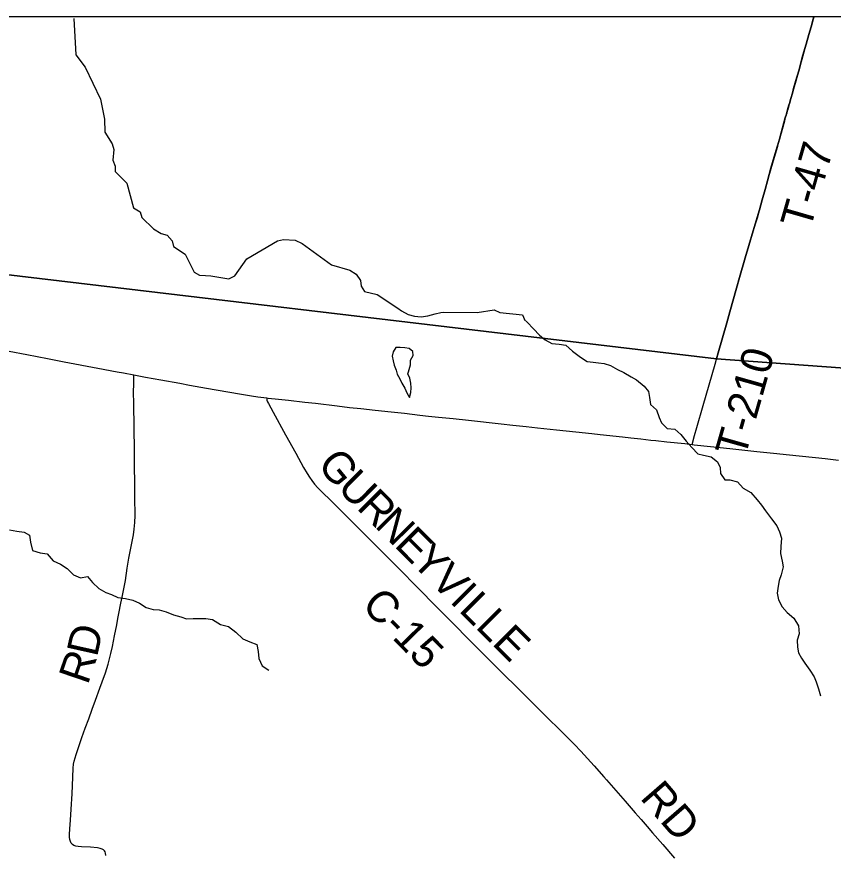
# Model space of a CAD drawing. Extents: x -1.4 to 35.4, y 0 to 22.
# Drawn here: x 4.523 to 6.004, y 18.338 to 19.855 of the extents above; entities that cross this region are included whole.
import ezdxf

# ---------------------------------------------------------------- set-up
doc = ezdxf.new("R2010")
doc.units = 0
for name, color, linetype in [('Default', 7, 'Continuous'), ('GM_X_County_Road', 7, 'Continuous'), ('GM_X_County_Road_Text', 7, 'Continuous'), ('GM_X_Minor_Lake', 7, 'Continuous'), ('GM_X_Minor_River', 7, 'Continuous'), ('GM_X_Township_Road', 7, 'Continuous'), ('GM_X_Township_Road_Text', 7, 'Continuous'), ('SH_Border', 7, 'Continuous'), ('SH_Cut_Line', 7, 'Continuous')]:
    doc.layers.add(name, color=color, linetype=linetype)

msp = doc.modelspace()

# ---------------------------------------------------------------- linework, layer by layer
at = {"layer": 'Default'}
for points in [[(4.2528, 19.417), (5.7921, 19.2341), (5.795, 19.2451), (5.8105, 19.2994), (5.8159, 19.3198), (5.8281, 19.3622), (5.8337, 19.3816), (5.844, 19.4173), (5.8505, 19.4396), (5.8585, 19.4662), (5.8659, 19.4907), (5.8698, 19.5045), (5.8749, 19.5224), (5.8803, 19.5412), (5.8846, 19.557), (5.8908, 19.58), (5.8969, 19.6007), (5.9028, 19.6204), (5.9062, 19.6326), (5.9095, 19.6443), (5.9143, 19.6622), (5.9155, 19.6666), (5.9162, 19.6692), (5.9172, 19.6729), (5.9182, 19.6764), (5.9197, 19.681), (5.921, 19.6856), (5.9235, 19.6944), (5.9243, 19.6974), (5.9269, 19.7064), (5.9296, 19.7158), (5.9319, 19.7246), (5.936, 19.7388), (5.9413, 19.7564), (5.9488, 19.785), (5.9544, 19.8046), (5.9594, 19.8221), (5.9635, 19.8364), (5.9673, 19.8501), (5.9686, 19.8546), (2.2, 19.8546)], [(9, 19.8546), (5.9686, 19.8546), (5.9673, 19.8501), (5.9635, 19.8364), (5.9594, 19.8221), (5.9544, 19.8046), (5.9488, 19.785), (5.9413, 19.7564), (5.936, 19.7388), (5.9319, 19.7246), (5.9296, 19.7158), (5.9269, 19.7064), (5.9243, 19.6974), (5.9235, 19.6944), (5.921, 19.6856), (5.9197, 19.681), (5.9182, 19.6764), (5.9172, 19.6729), (5.9162, 19.6692), (5.9155, 19.6666), (5.9143, 19.6622), (5.9095, 19.6443), (5.9062, 19.6326), (5.9028, 19.6204), (5.8969, 19.6007), (5.8908, 19.58), (5.8846, 19.557), (5.8803, 19.5412), (5.8749, 19.5224), (5.8698, 19.5045), (5.8659, 19.4907), (5.8585, 19.4662), (5.8505, 19.4396), (5.844, 19.4173), (5.8337, 19.3816), (5.8281, 19.3622), (5.8159, 19.3198), (5.8105, 19.2994), (5.795, 19.2451), (5.7921, 19.2341), (6.8306, 19.1588)], [(7.693, 16.8959), (7.7561, 17.6322), (7.8789, 18.9217), (7.8947, 19.0723), (6.8306, 19.1588), (5.7921, 19.2341), (4.2528, 19.417), (3.4459, 19.4989), (3.4296, 19.5001), (2.9037, 19.5459), (2.7894, 18.3098), (2.7365, 17.7956), (2.7172, 17.4718), (2.7109, 17.4025), (2.7066, 17.3545), (2.7033, 17.3163), (2.7006, 17.2849), (2.6906, 17.1666), (2.6843, 17.0961), (2.6688, 16.9164)]]:
    msp.add_lwpolyline(points, dxfattribs=at)
at = {"layer": 'GM_X_County_Road'}
for points in [[(4.2544, 19.289), (4.2652, 19.2872), (4.2811, 19.2847), (4.313, 19.2798), (4.3327, 19.2767), (4.348, 19.2742), (4.3756, 19.2698), (4.3983, 19.2662), (4.4142, 19.2637), (4.4424, 19.2593), (4.4664, 19.2557), (4.4823, 19.2532), (4.4964, 19.2509), (4.5092, 19.2485), (4.5415, 19.242), (4.5787, 19.2351), (4.6092, 19.229), (4.6702, 19.2174), (4.705, 19.211), (4.7166, 19.2088), (4.7352, 19.2053)], [(4.7352, 19.2053), (4.7563, 19.2013), (4.7844, 19.1962), (4.8187, 19.1901), (4.8364, 19.1867), (4.8669, 19.1811), (4.9269, 19.1707), (4.9484, 19.167), (4.9601, 19.1652), (4.9762, 19.1634)], [(4.9762, 19.1634), (4.9792, 19.163), (4.9978, 19.1611), (5.0157, 19.1593), (5.0453, 19.156), (5.065, 19.1537), (5.1043, 19.1489), (5.1267, 19.1463), (5.147, 19.1441), (5.173, 19.1414), (5.202, 19.1384), (5.2261, 19.1356), (5.2539, 19.1325), (5.2699, 19.1307), (5.2878, 19.1288), (5.3144, 19.126), (5.3422, 19.123), (5.4015, 19.1166), (5.4225, 19.1144), (5.4471, 19.1115), (5.4675, 19.1092), (5.5021, 19.1056), (5.5367, 19.1018), (5.5658, 19.0988), (5.5812, 19.0971), (5.6214, 19.0929), (5.6368, 19.0912), (5.6547, 19.0892), (5.6732, 19.0872), (5.6819, 19.0862), (5.7022, 19.0839), (5.7344, 19.0806), (5.7479, 19.0792)], [(4.9762, 19.1634), (4.9766, 19.1597), (4.9769, 19.1579), (4.9775, 19.1564), (4.9793, 19.1532), (4.9879, 19.1378), (5.0106, 19.0964), (5.0288, 19.0632), (5.0432, 19.0371), (5.0494, 19.0264), (5.0538, 19.0196), (5.0581, 19.0136), (5.0631, 19.0073), (5.0692, 19.0004), (5.0779, 18.9916), (5.0912, 18.9785), (5.1129, 18.9572), (5.1414, 18.9285), (5.1894, 18.8807), (5.2183, 18.8517), (5.248, 18.8216), (5.2869, 18.7823), (5.3166, 18.7523), (5.3412, 18.7276), (5.3621, 18.7064), (5.3828, 18.6858), (5.4039, 18.6647), (5.4319, 18.6373), (5.4594, 18.6095), (5.4744, 18.5946), (5.4849, 18.5841), (5.5085, 18.5611), (5.5273, 18.5422), (5.5343, 18.5351), (5.5459, 18.5229), (5.5582, 18.5098), (5.5702, 18.4963), (5.5879, 18.4763), (5.5925, 18.4712), (5.6264, 18.4323), (5.6447, 18.4112), (5.6552, 18.399), (5.6662, 18.3864), (5.6761, 18.3752), (5.6945, 18.3541), (5.7161, 18.3293)], [(5.7479, 19.0792), (5.7517, 19.0787), (5.7813, 19.0755), (5.8159, 19.0717), (5.8653, 19.0664), (5.8956, 19.0632), (5.9246, 19.0602), (5.9888, 19.0536), (6.0135, 19.0509)]]:
    msp.add_lwpolyline(points, dxfattribs=at)
at = {"layer": 'GM_X_Minor_Lake'}
for points in [[(5.2335, 19.2106), (5.2373, 19.2236), (5.2371, 19.2319), (5.2418, 19.2402), (5.2412, 19.2478), (5.2345, 19.2533), (5.2269, 19.2542), (5.2186, 19.2551), (5.2102, 19.2549), (5.2055, 19.247), (5.2038, 19.2391), (5.2059, 19.2307), (5.2077, 19.223), (5.2113, 19.2138), (5.2127, 19.2066)], [(5.2127, 19.2066), (5.2174, 19.1981), (5.2215, 19.1905), (5.2266, 19.1812), (5.2306, 19.1728), (5.2354, 19.1643), (5.2374, 19.1734), (5.2384, 19.1818), (5.2374, 19.1905), (5.2357, 19.1993), (5.2324, 19.207), (5.2335, 19.2106)]]:
    msp.add_lwpolyline(points, dxfattribs=at)
at = {"layer": 'GM_X_Minor_River'}
for points in [[(4.6266, 19.8515), (4.6302, 19.7855), (4.6468, 19.7631), (4.6751, 19.705), (4.6819, 19.6688), (4.6826, 19.6456), (4.6962, 19.624), (4.6993, 19.6136), (4.6974, 19.5947), (4.7014, 19.5836), (4.7012, 19.5737), (4.7227, 19.5526), (4.7347, 19.5083), (4.747, 19.5011), (4.7498, 19.4904), (4.7707, 19.4702), (4.7849, 19.4615), (4.7958, 19.4586), (4.8047, 19.4481), (4.8075, 19.4382), (4.8281, 19.424), (4.8445, 19.3917), (4.8546, 19.3861), (4.8652, 19.3855), (4.8751, 19.3849), (4.9076, 19.3792), (4.9183, 19.3846), (4.9403, 19.4157), (4.996, 19.4482), (5.007, 19.451), (5.0279, 19.4493), (5.0407, 19.4437), (5.0937, 19.4048), (5.1273, 19.3953), (5.1385, 19.3878), (5.1466, 19.3762), (5.1475, 19.3663), (5.1538, 19.3567), (5.1764, 19.3512), (5.2138, 19.3263)], [(5.2138, 19.3263), (5.2206, 19.3215), (5.233, 19.3148), (5.2444, 19.312), (5.2561, 19.3106), (5.2683, 19.3122), (5.282, 19.3158), (5.2919, 19.3182), (5.297, 19.3188)], [(5.297, 19.3188), (5.3579, 19.3181), (5.3887, 19.3234), (5.3989, 19.3186), (5.4401, 19.3139), (5.444, 19.3055)], [(5.4432, 19.3054), (5.4488, 19.301), (5.4599, 19.2887), (5.4711, 19.277), (5.4812, 19.2689), (5.4936, 19.2622), (5.5068, 19.2608), (5.5186, 19.2594), (5.5309, 19.2481), (5.5451, 19.2372), (5.5575, 19.2297), (5.5681, 19.2284), (5.5783, 19.2274), (5.5882, 19.2261), (5.5999, 19.2224), (5.6126, 19.215), (5.6239, 19.2094), (5.6374, 19.2019), (5.6472, 19.1964), (5.6606, 19.1851), (5.6688, 19.1751), (5.6705, 19.1644), (5.6725, 19.1518), (5.6829, 19.1418), (5.688, 19.128), (5.692, 19.1184), (5.7028, 19.1079), (5.7164, 19.1069), (5.7276, 19.0972), (5.7369, 19.0852), (5.7473, 19.0736), (5.7584, 19.062), (5.7686, 19.0595), (5.7823, 19.0566), (5.7938, 19.0476), (5.7986, 19.0373), (5.7991, 19.0266), (5.8069, 19.0151), (5.8164, 19.0149), (5.83, 19.0112), (5.8404, 18.9999), (5.8543, 18.9921), (5.8658, 18.9789), (5.8735, 18.9689), (5.8809, 18.9589), (5.892, 18.9446), (5.9017, 18.9315), (5.9064, 18.9207), (5.9099, 18.9093), (5.9089, 18.8941), (5.9083, 18.8812), (5.911, 18.8675), (5.9127, 18.8572), (5.909, 18.8428), (5.9058, 18.8326), (5.9037, 18.822), (5.9023, 18.8095), (5.9047, 18.7973), (5.9113, 18.7846), (5.9202, 18.7742), (5.9325, 18.7641), (5.9406, 18.7506), (5.9418, 18.7361), (5.9386, 18.7241), (5.9387, 18.7119), (5.9408, 18.7016), (5.9459, 18.692), (5.9522, 18.6824), (5.961, 18.67), (5.9691, 18.6581), (5.9728, 18.6485), (5.9771, 18.6359), (5.9806, 18.6233)], [(4.5096, 18.9246), (4.5232, 18.9217), (4.5361, 18.9199), (4.5459, 18.9144), (4.5479, 18.9018), (4.5518, 18.887), (4.5653, 18.8829), (4.5778, 18.8807), (4.589, 18.868), (4.6021, 18.862), (4.6145, 18.8542), (4.6261, 18.8429)], [(4.6261, 18.8429), (4.6385, 18.8374), (4.6514, 18.8398), (4.6603, 18.8286), (4.6719, 18.8181), (4.6847, 18.8106), (4.6945, 18.807), (4.7065, 18.8018), (4.7201, 18.8), (4.7334, 18.7967), (4.7454, 18.7912), (4.7578, 18.7837), (4.7706, 18.78), (4.7812, 18.7794), (4.7937, 18.7758), (4.8073, 18.7702), (4.8205, 18.7665), (4.8307, 18.7632), (4.8428, 18.7638), (4.8557, 18.7635), (4.8656, 18.7637), (4.8777, 18.7615), (4.8927, 18.7529), (4.9071, 18.7492), (4.9202, 18.739), (4.9328, 18.727), (4.9456, 18.7211), (4.9581, 18.7166), (4.9605, 18.7037), (4.9621, 18.6911), (4.9683, 18.6777), (4.9803, 18.6702)]]:
    msp.add_lwpolyline(points, dxfattribs=at)
at = {"layer": 'GM_X_Township_Road'}
for points in [[(5.9671, 19.8477), (5.9676, 19.8495), (5.9689, 19.8546)], [(5.7923, 19.2336), (5.7952, 19.2445), (5.8107, 19.2989), (5.8162, 19.3193), (5.8283, 19.3617), (5.8339, 19.381), (5.8443, 19.4168), (5.8507, 19.4391), (5.8587, 19.4656), (5.8661, 19.4902), (5.87, 19.504), (5.8751, 19.5219), (5.8805, 19.5406), (5.8848, 19.5565), (5.891, 19.5795), (5.8971, 19.6002), (5.903, 19.6199), (5.9065, 19.6321), (5.9098, 19.6438), (5.9145, 19.6616), (5.9157, 19.6661), (5.9164, 19.6687), (5.9174, 19.6723), (5.9185, 19.6759), (5.9199, 19.6805), (5.9212, 19.685), (5.9237, 19.6939), (5.9245, 19.6969), (5.9271, 19.7059), (5.9298, 19.7152), (5.9322, 19.7241), (5.9363, 19.7383), (5.9415, 19.7558), (5.949, 19.7844), (5.9546, 19.8041), (5.9596, 19.8216), (5.9637, 19.8359), (5.9671, 19.8477)], [(5.7479, 19.0792), (5.7522, 19.0951), (5.7565, 19.1101), (5.7677, 19.1495), (5.7894, 19.2244), (5.7923, 19.2336)], [(4.6842, 18.3341), (4.6839, 18.3383), (4.6833, 18.3406), (4.6821, 18.3425), (4.6804, 18.3442), (4.6779, 18.3457), (4.6745, 18.3469), (4.6691, 18.3478), (4.6567, 18.3488), (4.6405, 18.3496), (4.6341, 18.35), (4.6299, 18.3508), (4.6266, 18.3519), (4.6239, 18.3541), (4.6218, 18.3566), (4.6203, 18.3595), (4.6192, 18.3627), (4.6187, 18.3671), (4.6187, 18.3722), (4.6194, 18.3821), (4.6205, 18.3982), (4.6218, 18.4181), (4.6234, 18.446), (4.6245, 18.4757), (4.6253, 18.4925), (4.6259, 18.4993), (4.627, 18.5048), (4.6286, 18.5108), (4.6305, 18.5168), (4.6342, 18.528), (4.6412, 18.548), (4.6472, 18.5647), (4.6536, 18.5819), (4.6599, 18.5993), (4.6657, 18.6157), (4.6736, 18.6371), (4.678, 18.6487), (4.6836, 18.6651), (4.6885, 18.6811), (4.6936, 18.7003), (4.6965, 18.713), (4.7005, 18.7324), (4.7042, 18.752), (4.7064, 18.7636), (4.7086, 18.7757), (4.7112, 18.7885), (4.7151, 18.8081), (4.7178, 18.8202), (4.7199, 18.8327), (4.7232, 18.8549), (4.7262, 18.873), (4.7298, 18.891), (4.7344, 18.9153), (4.7359, 18.9255), (4.7371, 18.9378), (4.7377, 18.9506), (4.7368, 18.9829), (4.7368, 19.0034), (4.737, 19.0168), (4.7367, 19.0322), (4.7364, 19.0508), (4.7365, 19.0701), (4.7356, 19.1083), (4.7352, 19.1549), (4.7349, 19.1726), (4.735, 19.1901), (4.7352, 19.1983), (4.7352, 19.2024), (4.7352, 19.2053)]]:
    msp.add_lwpolyline(points, dxfattribs=at)
at = {"layer": 'SH_Border'}
msp.add_lwpolyline([(9, 19.8546), (2.2, 19.8546), (2.2, 13.0546), (9, 13.0546)], close=True, dxfattribs=at)
at = {"layer": 'SH_Cut_Line'}
msp.add_lwpolyline([(9, 18.9633), (9, 19.8546), (2.2, 19.8546), (2.2, 19.619), (2.3668, 19.6046), (2.4279, 19.5993), (2.9037, 19.5459), (3.4296, 19.5001), (3.4459, 19.4989), (4.2528, 19.417), (5.7921, 19.2341), (6.8306, 19.1588), (7.8947, 19.0723), (8.143, 19.049)], close=True, dxfattribs=at)
msp.add_lwpolyline([(9, 13.0546), (9, 18.9633), (8.143, 19.049), (7.8947, 19.0723), (6.8306, 19.1588), (5.7921, 19.2341), (4.2528, 19.417), (3.4459, 19.4989), (3.4296, 19.5001), (2.9037, 19.5459), (2.7894, 18.3098), (2.7365, 17.7956), (2.7172, 17.4718), (2.7109, 17.4025), (2.7066, 17.3545), (2.7033, 17.3163), (2.7006, 17.2849), (2.6906, 17.1666), (2.6843, 17.0961), (2.6688, 16.9164)], dxfattribs=at)

# ---------------------------------------------------------------- texts
at = {"layer": 'GM_X_County_Road_Text'}
for s, height, rotation, p in [('G', 0.0568, 309.2165, (5.0664, 19.0423)), ('U', 0.0568, 315.1567, (5.1024, 18.9988)), ('R', 0.0568, 314.9338, (5.1378, 18.9636)), ('N', 0.0568, 314.9279, (5.1707, 18.9305)), ('E', 0.0568, 314.9273, (5.2061, 18.8951)), ('Y', 0.0568, 314.9324, (5.2361, 18.865)), ('V', 0.0568, 314.9279, (5.2714, 18.8296)), ('I', 0.0568, 314.9353, (5.3067, 18.7942)), ('C-15', 0.05682, 314.2745, (5.1464, 18.7856)), ('L', 0.0568, 314.9333, (5.3232, 18.7777)), ('L', 0.0568, 314.9258, (5.3532, 18.7476)), ('E', 0.0568, 314.9305, (5.3832, 18.7175)), ('RD', 0.05682, 310.9164, (5.6518, 18.4379))]:
    msp.add_text(s, height=height, rotation=rotation, dxfattribs=at).set_placement(p)
at = {"layer": 'GM_X_Township_Road_Text'}
for s, height, rotation, p in [('T-47', 0.05682, 73.9092, (5.9617, 19.4667)), ('T-210', 0.05682, 74.1322, (5.8436, 19.0534)), ('D', 0.0568, 77.3587, (4.6684, 18.6923)), ('R', 0.0568, 71.1627, (4.6516, 18.6418))]:
    msp.add_text(s, height=height, rotation=rotation, dxfattribs=at).set_placement(p)

doc.saveas('drawing.dxf')
